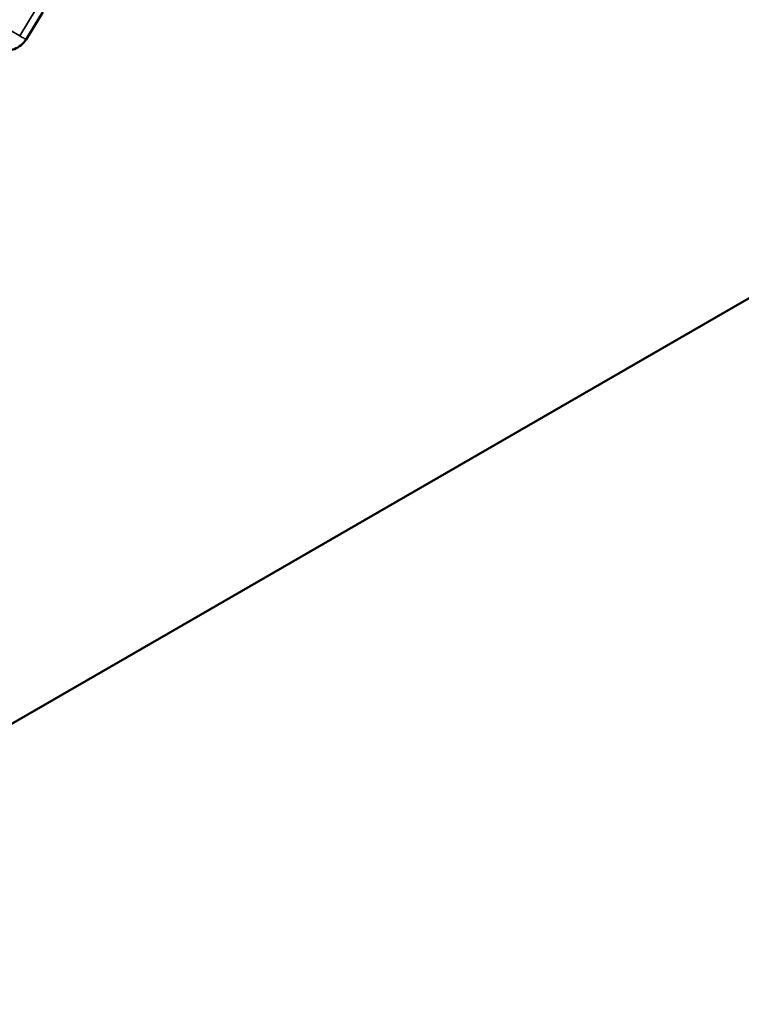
# Model space of a CAD drawing. Header units: millimetres. Extents: x 0 to 14369, y -869 to 2970.
# Tile 449 of 656: x 3592 to 3601, y 1018 to 1031. Entities that reach past the tile are written whole.
import ezdxf

# ---------------------------------------------------------------- set-up
doc = ezdxf.new("R2010")
doc.units = ezdxf.units.MM
doc.header["$LTSCALE"] = 10
doc.layers.add('Sichtbar (ISO)', color=7, linetype='Continuous', lineweight=50)
doc.layers.add('Sichtbar schmal (ISO)', color=7, linetype='Continuous', lineweight=35)

msp = doc.modelspace()

# ---------------------------------------------------------------- linework, layer by layer
at = {"layer": 'Sichtbar (ISO)'}
for p, q in [((3592.604, 1030.72), (3592.392, 1030.377)), ((3604.544, 1028.844), (3581.028, 1015.267))]:
    msp.add_line(p, q, dxfattribs=at)
msp.add_open_spline([(3592.392, 1030.377), (3592.375, 1030.35), (3592.354, 1030.325), (3592.305, 1030.284), (3592.276, 1030.267), (3592.217, 1030.244), (3592.185, 1030.237), (3592.138, 1030.234), (3592.123, 1030.235), (3592.103, 1030.236), (3592.098, 1030.237), (3592.089, 1030.238), (3592.085, 1030.239), (3592.077, 1030.24), (3592.074, 1030.241), (3592.07, 1030.242), (3592.068, 1030.242), (3592.065, 1030.243), (3592.064, 1030.243), (3592.059, 1030.244), (3592.054, 1030.245), (3592.039, 1030.247), (3592.032, 1030.248), (3592.024, 1030.248)], degree=3, knots=[0, 0, 0, 0, 0.00967306, 0.00967306, 0.01923337, 0.01923337, 0.0287946, 0.0287946, 0.03340497, 0.03340497, 0.03494159, 0.03494159, 0.03639656, 0.03639656, 0.03801291, 0.03801291, 0.03933918, 0.03933918, 0.04144258, 0.04144258, 0.04777736, 0.04777736, 0.05135927, 0.05135927, 0.05135927, 0.05135927], dxfattribs=at)
msp.add_open_spline([(3592.392, 1030.377), (3592.392, 1030.377), (3592.392, 1030.377), (3592.392, 1030.377)], degree=3, dxfattribs=at)
at = {"layer": 'Sichtbar schmal (ISO)'}
for p, q in [((3592.312, 1030.422), (3587.812, 1033.02)), ((3592.522, 1030.762), (3592.312, 1030.422))]:
    msp.add_line(p, q, dxfattribs=at)
msp.add_open_spline([(3592.392, 1030.377), (3592.392, 1030.377), (3592.392, 1030.377), (3592.392, 1030.378), (3592.39, 1030.378), (3592.383, 1030.382), (3592.369, 1030.389), (3592.356, 1030.397), (3592.337, 1030.407), (3592.312, 1030.422)], degree=3, knots=[0.6392846, 0.6392846, 0.6392846, 0.6392846, 0.6666667, 0.6666667, 0.6666667, 0.8333333, 0.8333333, 0.8333333, 1, 1, 1, 1], dxfattribs=at)

doc.saveas('drawing.dxf')
